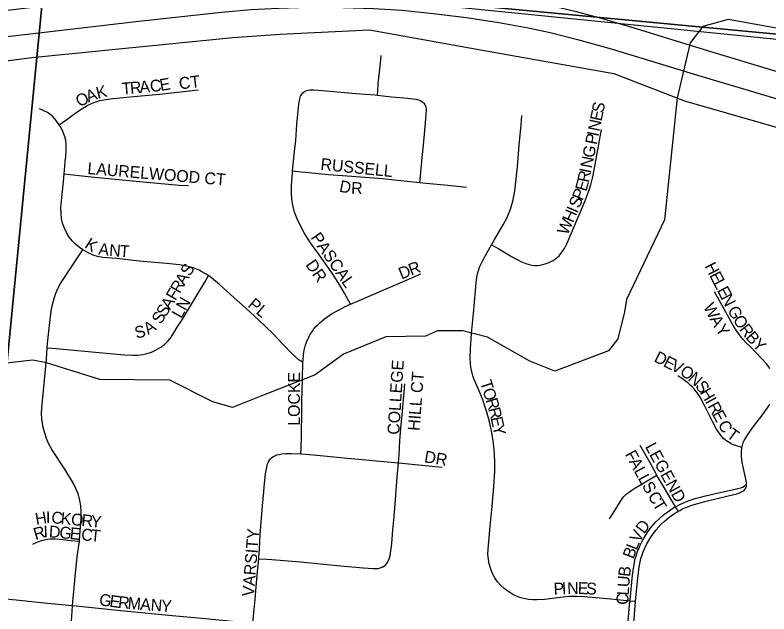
# Model space of a CAD drawing. Extents: x 1410790 to 1770854, y 448063 to 770588.
# Drawn here: x 1535008 to 1538182, y 648125 to 650649 of the extents above; entities that cross this region are included whole.
import ezdxf

# ---------------------------------------------------------------- set-up
doc = ezdxf.new("R2010")
doc.units = 0
for name, color, linetype in [('GM_X_City_Street', 7, 'Continuous'), ('GM_X_City_Street_Text', 7, 'Continuous'), ('GM_X_Corporation', 7, 'Continuous'), ('GM_X_Interstate_Route', 7, 'Continuous'), ('GM_X_Minor_River', 7, 'Continuous'), ('GM_X_Section', 7, 'Continuous'), ('GM_X_Township', 7, 'Continuous')]:
    doc.layers.add(name, color=color, linetype=linetype)

msp = doc.modelspace()

# ---------------------------------------------------------------- linework, layer by layer
at = {"layer": 'GM_X_City_Street'}
for points in [[(1536533.3, 650311.4), (1536534.6, 650329.4), (1536537.2, 650361.1), (1536541.9, 650408.7), (1536547.5, 650460.5), (1536549.8, 650479.3)], [(1535193.7, 650186.3), (1535220.8, 650206.1), (1535263.4, 650237.4), (1535285.2, 650251.8), (1535300.4, 650261.4), (1535311.7, 650268.1), (1535329.5, 650276.9), (1535342.8, 650282), (1535364.6, 650288.9), (1535389.9, 650293.2), (1535419.5, 650297.7), (1535507.6, 650306), (1535615.2, 650315.7), (1535742.2, 650329.6), (1535778, 650333.5)], [(1536176.4, 649992.2), (1536184.8, 650074.2), (1536189.3, 650119.7), (1536193.9, 650188.3), (1536197.7, 650230.9), (1536203, 650273.4), (1536206.7, 650296.5), (1536209.7, 650306.6), (1536215.1, 650316.2), (1536219.9, 650321.8), (1536225.7, 650326.5), (1536232.6, 650330), (1536242.2, 650332.8), (1536250.8, 650334.1), (1536267.6, 650334.1), (1536302.5, 650331.4), (1536442.3, 650318.6), (1536524.2, 650312.3), (1536533.3, 650311.4)], [(1536533.3, 650311.4), (1536556.9, 650308.9), (1536592.6, 650304.9), (1536661, 650298.2), (1536682.8, 650296.5), (1536696.8, 650294.2), (1536706.8, 650291.5), (1536716.3, 650287.7), (1536722.8, 650283.6), (1536728.1, 650279.3), (1536733.1, 650272), (1536736.7, 650262.2), (1536738.3, 650251.7), (1536737.1, 650227.9), (1536732.7, 650178.9), (1536729.8, 650146.5), (1536726, 650100.6), (1536720.9, 650048.6), (1536717.5, 650016), (1536713.1, 649970.3), (1536710.6, 649943.9)], [(1535193.7, 650186.3), (1535187.7, 650195.5), (1535173.5, 650213.5), (1535164.1, 650223.8), (1535155.3, 650230.6), (1535143.6, 650238.4), (1535131.7, 650244.6), (1535110.6, 650253.7)], [(1537014.1, 649681), (1537025.3, 649700.1), (1537063.2, 649764.9), (1537078.2, 649793.7), (1537089.8, 649820.4), (1537095, 649835.7), (1537099.8, 649850.1), (1537103.5, 649865.2), (1537107.1, 649879.3), (1537112.1, 649908.1), (1537122.6, 650009), (1537130.6, 650100.5), (1537138.5, 650186.9), (1537141.9, 650225.1)], [(1535214.3, 649979.4), (1535218.7, 650029.8), (1535220.8, 650054), (1535222.4, 650074.9), (1535222.8, 650089.1), (1535222.8, 650101.8), (1535220.7, 650121.3), (1535216.1, 650140.4), (1535209.2, 650158.8), (1535200.3, 650176.3), (1535193.7, 650186.3)], [(1537014.1, 649681), (1537044.1, 649663.3), (1537097.5, 649631.7), (1537137.8, 649610.5), (1537158.6, 649601.8), (1537171.7, 649597.7), (1537183.2, 649595.6), (1537197.9, 649593.5), (1537207.9, 649594.1), (1537216.7, 649595.3), (1537228.9, 649597.7), (1537240.4, 649600.4), (1537253, 649605.1), (1537263, 649609.8), (1537273, 649615.1), (1537284.5, 649622.9), (1537298.1, 649634.9), (1537310.3, 649649.3), (1537320.8, 649665.2), (1537331.1, 649685.2), (1537406.4, 649863.1), (1537424.2, 649908.6), (1537432.1, 649933.3), (1537440.7, 649967.9), (1537450.3, 650019.2), (1537477.1, 650166.2)], [(1536420.3, 649430.2), (1536413.1, 649443.5), (1536394.5, 649477.4), (1536379, 649503.8), (1536361.4, 649533.2), (1536340.1, 649565.4), (1536281.8, 649646.6), (1536251.8, 649689.8), (1536225.3, 649731.4), (1536207.5, 649763.1), (1536194.9, 649790.3), (1536184.8, 649818.5), (1536177.1, 649847.4), (1536172.6, 649873.7), (1536171, 649897.1), (1536171.4, 649930.3), (1536175.4, 649982.8), (1536176.4, 649992.2)], [(1536176.4, 649992.2), (1536212.4, 649988.3), (1536228.7, 649986.5), (1536326.8, 649977.5), (1536425.1, 649969.8), (1536552.8, 649959.6), (1536710.6, 649943.9)], [(1535292.3, 649660.1), (1535279, 649669), (1535261.5, 649683.8), (1535247.9, 649698.1), (1535234, 649716.3), (1535223.7, 649733), (1535215.4, 649750.8), (1535207.9, 649772.5), (1535203.7, 649791.7), (1535201, 649814.4), (1535200.6, 649837.4), (1535203.3, 649866.7), (1535211.5, 649948.2), (1535214.3, 649979.4)], [(1535214.3, 649979.4), (1535240, 649976.6), (1535328.3, 649966.9), (1535501.9, 649951), (1535698.4, 649932.7), (1535737.8, 649930.5)], [(1536710.6, 649943.9), (1536739.1, 649941.1), (1536830.5, 649931.5), (1536908.9, 649924)], [(1537596.8, 648179.3), (1537516.6, 648186.8), (1537406, 648197.9), (1537373.7, 648199.2), (1537341.2, 648198.1), (1537302.3, 648194.6), (1537237.1, 648186.6), (1537204.1, 648184.4), (1537187.3, 648184.4), (1537170.1, 648185.8), (1537155.3, 648188.7), (1537137.6, 648193.5), (1537122, 648198.8), (1537103.7, 648207.4), (1537086.5, 648217.9), (1537067.6, 648231.9), (1537052.8, 648245.7), (1537039.6, 648261), (1537028.2, 648277.7), (1537018.6, 648295.5), (1537011.1, 648314.2), (1537004.4, 648336.7), (1537000.6, 648356.5), (1536998.9, 648376.5), (1536999.8, 648397.7), (1537008.4, 648494.5), (1537016.2, 648579.2), (1537023.6, 648660.5), (1537027.6, 648725.5), (1537027.9, 648761.3), (1537026.1, 648800.2), (1537021.5, 648845.5), (1537014.6, 648890.5), (1537005.3, 648935.1), (1536994.3, 648976), (1536986.3, 649000.7), (1536975.3, 649031.5), (1536960.4, 649067.8), (1536941.4, 649113.5), (1536935.7, 649129), (1536930.4, 649146.4), (1536927.1, 649164.7), (1536924.7, 649181.8), (1536923.5, 649201.2), (1536925.2, 649243), (1536929.7, 649306.7), (1536938, 649391.5), (1536946.2, 649486.4), (1536949.9, 649522.5), (1536952.4, 649543), (1536955.4, 649558.5), (1536958.7, 649572.6), (1536963, 649586), (1536968.2, 649598.4), (1536982.4, 649626.4), (1537014.1, 649681)], [(1535143.3, 649247), (1535144.7, 649264.8), (1535156.3, 649379.1), (1535162.4, 649418.3), (1535168.7, 649444.2), (1535178, 649472.6), (1535188.3, 649497.2), (1535199.4, 649517.8), (1535253.4, 649600.4), (1535267.6, 649622.2), (1535292.3, 649660.1)], [(1535822.5, 649550.8), (1535794.7, 649566.9), (1535782.2, 649573.5), (1535772.1, 649577.8), (1535757.4, 649583.3), (1535741.3, 649587.6), (1535729.2, 649590.4), (1535700.3, 649595.8), (1535645, 649602.5), (1535530.7, 649612.5), (1535436.3, 649622.8), (1535377.5, 649628), (1535354.9, 649631.6), (1535336, 649637.1), (1535318, 649644.9), (1535298, 649656.2), (1535292.3, 649660.1)], [(1535143.3, 649247), (1535180.1, 649243.7), (1535346.9, 649228.6), (1535467.8, 649217.4), (1535503.5, 649215.1), (1535522.7, 649215.5), (1535545, 649218.2), (1535563.7, 649222.5), (1535581.9, 649228.6), (1535602.3, 649237.8), (1535621.5, 649249.3), (1535636.6, 649261), (1535652.5, 649276.7), (1535664.6, 649291.6), (1535676.8, 649310.5), (1535690.4, 649333.1), (1535708.9, 649360.2), (1535774.5, 649469.9), (1535806.9, 649523.3), (1535822.5, 649550.8)], [(1536220, 649185.1), (1536211.6, 649190.3), (1536203.8, 649195.2), (1536197, 649200.5), (1536190, 649206.7), (1536176.1, 649220.5), (1536133.8, 649263.8), (1536092.5, 649307), (1536035.1, 649361.5), (1535977.2, 649414.5), (1535930.5, 649457.3), (1535866.6, 649515), (1535822.5, 649550.8)], [(1536420.3, 649430.2), (1536446.2, 649441.5), (1536560.4, 649491.4), (1536669.1, 649537.7), (1536716.9, 649557.8)], [(1538185.8, 649158.6), (1538179.9, 649168.2), (1538172.8, 649177.4), (1538151.1, 649202), (1538103.8, 649250.2), (1538084.7, 649269.6), (1538074, 649281.6), (1538065.1, 649291.9), (1538054.9, 649305.2), (1538043.6, 649320.7), (1538030, 649343), (1537991.1, 649414.9), (1537952.6, 649483.2)], [(1536220, 649185.1), (1536220.1, 649194.7), (1536221.8, 649217.9), (1536224.8, 649237.3), (1536228.9, 649253.2), (1536236.6, 649274.8), (1536241.4, 649285.1), (1536246.4, 649295.6), (1536252.2, 649305.9), (1536259.4, 649317.4), (1536265.8, 649326.1), (1536274.2, 649336), (1536282.2, 649344.2), (1536290.2, 649352.5), (1536310.6, 649369), (1536340.4, 649389.3), (1536368.8, 649405.9), (1536398.1, 649420.5), (1536420.3, 649430.2)], [(1535278.3, 648431.8), (1535279.1, 648438.1), (1535280.8, 648455.1), (1535282.3, 648473.6), (1535286.3, 648525.7), (1535286.3, 648554.8), (1535284.4, 648580.5), (1535280.8, 648602.7), (1535274.3, 648627.5), (1535265.3, 648651.6), (1535254.1, 648674.7), (1535216.6, 648735.8), (1535162.1, 648817.8), (1535150.5, 648838.1), (1535141.6, 648859.8), (1535131, 648891.3), (1535125, 648917.3), (1535120.6, 648946.9), (1535119.2, 648970.2), (1535119.9, 648993.6), (1535139.5, 649199.4), (1535143.3, 649247)], [(1536211.4, 648800.5), (1536211.9, 648821.3), (1536213.4, 648878.8), (1536214.5, 648979.9), (1536215.5, 649023.2), (1536216.5, 649064.7), (1536218.2, 649117), (1536220, 649185.1)], [(1538068.3, 648826.3), (1538041.6, 648835.3), (1538032.9, 648838.3), (1538026.2, 648841), (1538018.9, 648844.9), (1538011.8, 648848.8), (1538004.4, 648853.6), (1537997.4, 648858.6), (1537992, 648863.1), (1537983.3, 648873), (1537974.3, 648885.2), (1537961.6, 648904.4), (1537944.3, 648936.2), (1537907.5, 649009.9), (1537891.8, 649038.8), (1537881.3, 649055.4), (1537874, 649064.7), (1537867.2, 649073.5), (1537858.7, 649082.5), (1537851, 649089.8), (1537840.5, 649098.6), (1537830.7, 649106.6), (1537822.8, 649112.5), (1537811.5, 649120.2), (1537797.8, 649128)], [(1536621.7, 648762.3), (1536624.5, 648795.7), (1536628.4, 648854.1), (1536632.4, 648909.5), (1536638.3, 648978.2), (1536642.6, 649029.4), (1536648.5, 649095.4)], [(1538068.3, 648826.3), (1538070.7, 648836.7), (1538073.9, 648847), (1538077.6, 648855.7), (1538084.3, 648867.7), (1538092.6, 648881.3), (1538117.3, 648915.3), (1538154.9, 648964.9), (1538176.1, 648994), (1538181.5, 649002.6), (1538186.4, 649010.8)], [(1537710.1, 648710), (1537681.7, 648761.9), (1537640.3, 648834.5)], [(1538087, 648670.4), (1538087.2, 648678.5), (1538086.5, 648686.5), (1538069.3, 648765.3), (1538066.4, 648788.1), (1538066, 648807.7), (1538067.8, 648824), (1538068.3, 648826.3)], [(1536033.4, 648357.8), (1536034.1, 648366.1), (1536036.6, 648398.7), (1536040.3, 648460.4), (1536049.4, 648581), (1536052.2, 648610.2), (1536054.7, 648639.4), (1536056.7, 648660.9), (1536062.8, 648716.2), (1536067.4, 648743.2), (1536071.2, 648757.9), (1536073.4, 648763.7), (1536077.2, 648770.9), (1536081.5, 648777.3), (1536087, 648782.8), (1536093, 648787.1), (1536101.5, 648791.3), (1536110, 648795.1), (1536119.4, 648797.7), (1536130.9, 648799.8), (1536147.8, 648800.7), (1536170.8, 648800.7), (1536211.4, 648800.5)], [(1536211.4, 648800.5), (1536264.1, 648795.3), (1536407.4, 648781.1), (1536606.4, 648763.6), (1536621.7, 648762.3)], [(1536033.4, 648357.8), (1536068.5, 648355.4), (1536088.2, 648354.1), (1536209.1, 648344.1), (1536307.1, 648335.1), (1536378.9, 648328.2), (1536473.6, 648319.4), (1536516.1, 648316.2), (1536527.2, 648316.3), (1536536.7, 648317.1), (1536545.4, 648318.9), (1536553.1, 648321.9), (1536560.8, 648326.2), (1536566.8, 648330.9), (1536572.3, 648336.8), (1536577.8, 648344.9), (1536580.6, 648350.7), (1536583, 648356.9), (1536586.7, 648369.5), (1536589.1, 648382.2), (1536591.7, 648401.6), (1536593.9, 648422.6), (1536598.6, 648479.7), (1536603.5, 648535.2), (1536609, 648606.9), (1536616.7, 648701.3), (1536621.7, 648762.3)], [(1536621.7, 648762.3), (1536806.4, 648743.7)], [(1537510.3, 648526.1), (1537525.4, 648549.8), (1537555.4, 648598.1), (1537566.7, 648614), (1537571.4, 648619.9), (1537580.5, 648629.3), (1537592.8, 648638.6), (1537605, 648647.2), (1537617.2, 648655), (1537641.1, 648669.2), (1537676.3, 648690), (1537710.1, 648710)], [(1537788.8, 648576.5), (1537736, 648665.2), (1537713, 648704.7), (1537710.1, 648710)], [(1537788.8, 648576.5), (1537793.5, 648579.1), (1537806.4, 648585.9), (1537822.2, 648593), (1537835.4, 648598.5), (1537850.5, 648604.3), (1537859.2, 648607.6), (1537876.2, 648613.1), (1537893.2, 648617.9), (1537914.7, 648623.2), (1537969.3, 648635.7), (1538039.4, 648650.7), (1538057, 648654.7), (1538067.5, 648658), (1538071.2, 648659.5), (1538078.1, 648663.5), (1538087, 648670.4)], [(1537799.9, 648557.8), (1537807.4, 648561.8), (1537818.7, 648567.5), (1537831.4, 648573.4), (1537843.4, 648578.4), (1537857.7, 648583.5), (1537882.7, 648590.8), (1537911.6, 648599.2), (1538010.4, 648622.7), (1538046.3, 648631.9), (1538058.5, 648635.9), (1538067, 648639.6), (1538077.4, 648645.8), (1538081.9, 648650.5), (1538084, 648654), (1538086, 648658), (1538087, 648663.1), (1538087, 648670.4)], [(1537596.8, 648179.3), (1537597.3, 648185), (1537607.6, 648289.2), (1537612.5, 648324.9), (1537619.3, 648357), (1537624, 648373.6), (1537629.2, 648388.2), (1537635.1, 648403.3), (1537640.4, 648415.5), (1537648.2, 648431.8), (1537653.6, 648441.9), (1537669, 648467), (1537686.8, 648490.6), (1537706.3, 648512.7), (1537718.6, 648525.2), (1537730, 648535.4), (1537744, 648547), (1537755.7, 648555.8), (1537769.3, 648565.2), (1537780.5, 648571.8), (1537788.8, 648576.5)], [(1537799.9, 648557.8), (1537793.9, 648568), (1537788.8, 648576.5)], [(1537620.3, 648177.2), (1537629.6, 648277.1), (1537632.3, 648297.7), (1537634.4, 648314.9), (1537636.4, 648329.2), (1537639.7, 648345.3), (1537643, 648359.4), (1537648, 648373.9), (1537652.6, 648387.5), (1537658.8, 648402), (1537667.5, 648420.7), (1537675.7, 648435.2), (1537685, 648449.1), (1537692.7, 648460.8), (1537701, 648471.6), (1537706.4, 648478.8), (1537728.5, 648503), (1537740.3, 648514.2), (1537750.2, 648522.9), (1537759.4, 648530.8), (1537771, 648539), (1537782.1, 648546.9), (1537793.9, 648554.5), (1537799.9, 648557.8)], [(1535082.1, 648419.1), (1535097, 648425.9), (1535118.3, 648434.3), (1535136.5, 648439.2), (1535153.5, 648441), (1535176.4, 648441.1), (1535209, 648438.3), (1535241.5, 648435.2), (1535278.3, 648431.8)], [(1535249.3, 648161.2), (1535261.2, 648281.6), (1535269.5, 648366.7), (1535278.3, 648431.8)], [(1536008.2, 648086.4), (1536011.3, 648115.7), (1536018.6, 648186.7), (1536023.3, 648238.8), (1536029, 648304.1), (1536033.4, 648357.8)], [(1534123.7, 648266.4), (1534196.2, 648259.1), (1534324, 648248.5), (1534471.1, 648238.7), (1534558.9, 648229.7), (1534669.8, 648217.2), (1534800.5, 648203.8), (1535012.8, 648184.2), (1535130.3, 648172.5), (1535249.3, 648161.2)], [(1537573.1, 647939.6), (1537575.7, 647968.1), (1537579.1, 648005.7), (1537587.3, 648077.3), (1537596.8, 648179.3)], [(1537620.3, 648177.2), (1537615, 648177.6), (1537596.8, 648179.3)], [(1535135.2, 647822.8), (1535135.6, 647823.1), (1535145.9, 647831), (1535166.3, 647846.5), (1535181.8, 647859.2), (1535195.9, 647873.8), (1535208.1, 647889.9), (1535218.3, 647907.5), (1535225, 647923), (1535230.8, 647942.4), (1535235.1, 647965.4), (1535238.3, 647998.3), (1535247.5, 648135.6), (1535249.3, 648161.2)], [(1535249.3, 648161.2), (1535251.1, 648161), (1535453.4, 648140.3), (1535668.9, 648119.2), (1535809.3, 648105.7), (1535936.7, 648093.4), (1536008.2, 648086.4)], [(1537599.3, 647937.2), (1537602.2, 647966.9), (1537608.7, 648032.5), (1537620.3, 648177.2)]]:
    msp.add_lwpolyline(points, dxfattribs=at)
at = {"layer": 'GM_X_Corporation'}
msp.add_lwpolyline([(1534808.3, 650435.5), (1535078.5, 650469.9), (1535924.9, 650554.8), (1536123.6, 650568.7), (1536499.4, 650587.3), (1536991.7, 650498.9), (1537528.9, 650402.4), (1537826.9, 650287.4), (1538502.3, 650094.1)], dxfattribs=at)
at = {"layer": 'GM_X_Interstate_Route'}
for points in [[(1534796.3, 650649.1), (1535689.1, 650755.7), (1535858.6, 650774.1), (1536008.9, 650786.7), (1536143.1, 650794.3), (1536257.8, 650797.6), (1536362.6, 650797.5), (1536480.5, 650793.9), (1536608.1, 650786.4), (1536735.4, 650775.2), (1536868.9, 650759.5), (1537001.8, 650739.7), (1537137.3, 650715.6), (1537265.7, 650688.9), (1537370.9, 650664), (1537475.3, 650636), (1537623.1, 650592.3), (1537946.2, 650493.1), (1538445.7, 650342.1)], [(1533567.9, 650397.8), (1534167.2, 650465), (1534384.7, 650489.3), (1534681.1, 650525), (1535108, 650573.5), (1535528.1, 650623.8), (1535877.1, 650661.6), (1536001.4, 650672.3), (1536116.2, 650678.7), (1536244.2, 650681.6), (1536388.6, 650681), (1536516.6, 650676.7), (1536637.9, 650669), (1536768.6, 650656.3), (1536908.7, 650638.8), (1537045, 650617.8), (1537167.7, 650595.3), (1537260.8, 650575.3), (1537375.5, 650546.6), (1537517.7, 650506.4), (1537881.9, 650396.3), (1538287.2, 650274.9)]]:
    msp.add_lwpolyline(points, dxfattribs=at)
at = {"layer": 'GM_X_Minor_River'}
msp.add_lwpolyline([(1538338.3, 650571.5), (1538011, 650630.3), (1537904.3, 650600.4), (1537850.8, 650531.3), (1537796.1, 650299.9), (1537741.8, 649785.9), (1537582.8, 649450.5), (1537573.8, 649398.5), (1537545.5, 649284.9), (1537506.4, 649233.6), (1537280.3, 649148), (1537175, 649190.2), (1536996.8, 649292), (1536893.2, 649318.2), (1536787, 649318.3), (1536736.5, 649295.3), (1536568.2, 649292.7), (1536390.5, 649220.2), (1536270.6, 649132.4), (1536042.4, 649042.8), (1535923.3, 648995.2), (1535839.7, 649018.9), (1535659.2, 649110.8), (1535364.8, 649112.8), (1535139.9, 649183.5), (1535082.1, 649194.7), (1534770.9, 649158.9)], dxfattribs=at)
at = {"layer": 'GM_X_Section'}
for points in [[(1540980.4, 655448.5), (1541102.2, 655436.4), (1540640, 650339.9), (1535136.5, 650861.1), (1535655.6, 656010.7)], [(1535136.5, 650861.1), (1534609.1, 645459.7), (1529389.2, 645957.9), (1529818.7, 651249.1)], [(1540640, 650339.9), (1540107.2, 644974.6), (1534609.1, 645459.7), (1535136.5, 650861.1)]]:
    msp.add_lwpolyline(points, close=True, dxfattribs=at)
at = {"layer": 'GM_X_Township'}
for points in [[(1521201.8, 673511.2), (1520708.9, 668234.8), (1520705, 668192.8), (1520384.1, 664777), (1520023.3, 660938), (1519813.3, 658702.6), (1519702.8, 657525.8), (1519766.8, 657522.5), (1519720.6, 657004.8), (1519314.6, 652452.1), (1524688.8, 651910.7), (1526106.4, 651767.9), (1530096, 651366), (1531112.1, 651263.6), (1532044.4, 651169.7), (1532157.4, 651158.4), (1532426.7, 651131.2), (1533590, 651014), (1540632, 650304.6), (1541201.9, 650247.2), (1548862.1, 649478.6)], [(1518591.2, 644339.7), (1518813, 646827.1), (1519006.1, 648972.3), (1519314.6, 652452.1), (1524688.8, 651910.7), (1526106.4, 651767.9), (1530096, 651366), (1531112.1, 651263.6), (1532044.4, 651169.7), (1532157.4, 651158.4), (1532426.7, 651131.2), (1533590, 651014), (1540632, 650304.6), (1541201.9, 650247.2), (1548862.1, 649478.6), (1553877.2, 648970.1), (1556492.4, 648706.9), (1556030.2, 643461.3)]]:
    msp.add_lwpolyline(points, dxfattribs=at)

# ---------------------------------------------------------------- texts
at = {"layer": 'GM_X_City_Street_Text'}
for s, rotation, p in [('R', 4.9361, (1535493.7, 650316.7)), ('A', 4.9384, (1535533.2, 650320.1)), ('C', 6.2805, (1535578.3, 650324.1)), ('E', 9.6763, (1535620.9, 650328.8)), ('CT', 6.7076, (1535700.5, 650335.7)), ('K', 14.402, (1535355.8, 650295.5)), ('T', 4.9508, (1535458.7, 650313.7)), ('O', 27.9336, (1535278.9, 650259.8)), ('A', 21.6918, (1535316.5, 650279.8)), ('S', 78.2901, (1537484.1, 650233.7)), ('E', 78.2901, (1537477, 650199.2)), ('N', 78.2976, (1537468, 650156.1)), ('P', 78.2901, (1537456.4, 650100.1)), ('I', 78.2903, (1537463.6, 650134.6)), ('G', 78.2976, (1537444.8, 650044.1)), ('N', 78.2976, (1537435.9, 650001)), ('LAURELWOOD CT', 355.1938, (1535310.8, 649979.3)), ('RUSSELL', 354.1964, (1536292, 649996.9)), ('R', 78.1942, (1537423.3, 649940.6)), ('I', 78.2903, (1537431.4, 649979.5)), ('E', 74.0937, (1537412.7, 649903)), ('D', 348.6922, (1536370.1, 649905.2)), ('R', 358.2863, (1536422.2, 649895.5)), ('P', 67.0548, (1537396.8, 649864.3)), ('S', 66.7217, (1537382.7, 649831.6)), ('H', 66.721, (1537356.6, 649771)), ('I', 66.721, (1537374, 649811.4)), ('W', 66.7153, (1537334, 649718.5)), ('PASCAL', 304.8282, (1536250.4, 649711.2)), ('K', 327.8255, (1535296.7, 649671)), ('A', 353.1184, (1535356.5, 649639.6)), ('N', 355.6573, (1535402.6, 649634.1)), ('T', 355.7348, (1535446.5, 649630.7)), ('DR', 304.5097, (1536228.7, 649597)), ('R', 20.3628, (1536675.1, 649550.5)), ('H', 297.1711, (1537909.8, 649591.4)), ('S', 59.4111, (1535743.2, 649544.7)), ('D', 22.1424, (1536634.7, 649534)), ('A', 59.4148, (1535720.8, 649506.8)), ('E', 297.1637, (1537929.9, 649552.3)), ('R', 59.4252, (1535700.6, 649472.7)), ('L', 297.1652, (1537946, 649520.9)), ('F', 59.4111, (1535682.7, 649442.4)), ('E', 297.1734, (1537962.1, 649489.6)), ('A', 59.4795, (1535660.4, 649404.5)), ('LN', 60.6435, (1535707.5, 649367.3)), ('PL', 320.1908, (1535984.6, 649422.6)), ('N', 297.5275, (1537978.3, 649458)), ('S', 56.7494, (1535639.7, 649372.8)), ('W', 297.5201, (1537903.9, 649419.8)), ('G', 299.3311, (1538005.8, 649405.9)), ('S', 59.8684, (1535622.4, 649343)), ('A', 33.2147, (1535568.3, 649300.6)), ('A', 298.8213, (1537930.9, 649367.9)), ('O', 301.83, (1538028.6, 649365.5)), ('S', 15.0335, (1535518.5, 649284.5)), ('Y', 303.1991, (1537954.3, 649325.8)), ('R', 306.9043, (1538054.5, 649324.1)), ('B', 311.2038, (1538080.9, 649289.3)), ('Y', 314.2507, (1538109, 649257.4)), ('D', 333.0538, (1537694.4, 649190.8)), ('E', 333.0541, (1537733.6, 649170.8)), ('V', 333.0488, (1537765, 649154.9)), ('COLLEGE', 86.3686, (1536624.9, 648879.2)), ('O', 327.4073, (1537803.1, 649135.6)), ('LOCKE', 90, (1536206.9, 648918.3)), ('HILL CT', 85.6844, (1536710.7, 648895.4)), ('N', 317.3264, (1537838.3, 649113.3)), ('T', 287.7567, (1536964.3, 649101.8)), ('S', 307.2688, (1537869.1, 649085.2)), ('O', 287.7542, (1536975.1, 649068.3)), ('H', 300.87, (1537889.6, 649058.4)), ('R', 287.4786, (1536988.5, 649026.5)), ('I', 298.8529, (1537911.9, 649021.1)), ('R', 298.6725, (1537922.5, 649001.8)), ('R', 283.7536, (1537000.1, 648989.5)), ('E', 298.6672, (1537941.5, 648967.1)), ('E', 282.5184, (1537009.5, 648951.3)), ('Y', 282.9132, (1537017.2, 648916.6)), ('C', 299.4864, (1537965.1, 648923.9)), ('T', 323.9505, (1538000, 648872.2)), ('LEGEND', 298.7681, (1537659, 648830.3)), ('DR', 350.5426, (1536728.2, 648764.8)), ('F', 298.3128, (1537574.4, 648798.4)), ('A', 298.2956, (1537591.1, 648767.4)), ('L', 298.3336, (1537612, 648728.7)), ('L', 298.5471, (1537628.8, 648697.5)), ('S', 299.2162, (1537645.9, 648666)), ('C', 300.2326, (1537670.1, 648623)), ('T', 301.2344, (1537690.6, 648588)), ('H', 10.0624, (1535096.8, 648500.1)), ('I', 0.8743, (1535138, 648507.6)), ('C', 354.7473, (1535158.6, 648508)), ('K', 354.5058, (1535197.9, 648504.4)), ('O', 354.5129, (1535241.7, 648500.2)), ('R', 354.5033, (1535285.5, 648496)), ('Y', 354.5189, (1535325, 648492.2)), ('I', 2.4051, (1535128.3, 648447.2)), ('D', 355.9315, (1535148.8, 648448.1)), ('D', 52.9771, (1537656.4, 648459.7)), ('R', 16.826, (1535093.7, 648436.3)), ('G', 354.5493, (1535192.4, 648445)), ('E', 354.5001, (1535236.2, 648440.9)), ('C', 354.5113, (1535284.4, 648436.2)), ('T', 354.4729, (1535323.8, 648432.4)), ('VARSITY', 85.3906, (1536013.3, 648197.4)), ('V', 62.6039, (1537637.4, 648422.5)), ('B', 68.9067, (1537611, 648354)), ('L', 68.9051, (1537625.3, 648391)), ('B', 84.0139, (1537596.9, 648280.2)), ('U', 85.8988, (1537593.8, 648236.7)), ('P', 2.4872, (1537276.2, 648206.1)), ('I', 2.5393, (1537311.4, 648207.7)), ('N', 1.4209, (1537333.1, 648208.6)), ('E', 357.6772, (1537376.3, 648209.7)), ('S', 356.6921, (1537411.2, 648208.3)), ('G', 352.2826, (1535359.5, 648162)), ('C', 85.904, (1537588.4, 648162.1)), ('L', 85.8923, (1537591.3, 648201.6)), ('E', 352.2717, (1535403.1, 648156.1)), ('R', 354.0209, (1535439.7, 648151.2)), ('M', 355.2863, (1535480.3, 648147)), ('A', 355.3472, (1535532.9, 648142.6)), ('N', 355.3171, (1535576.8, 648139)), ('Y', 355.3248, (1535620.6, 648135.4))]:
    msp.add_text(s, height=50, rotation=rotation, dxfattribs=at).set_placement(p)

doc.saveas('drawing.dxf')
